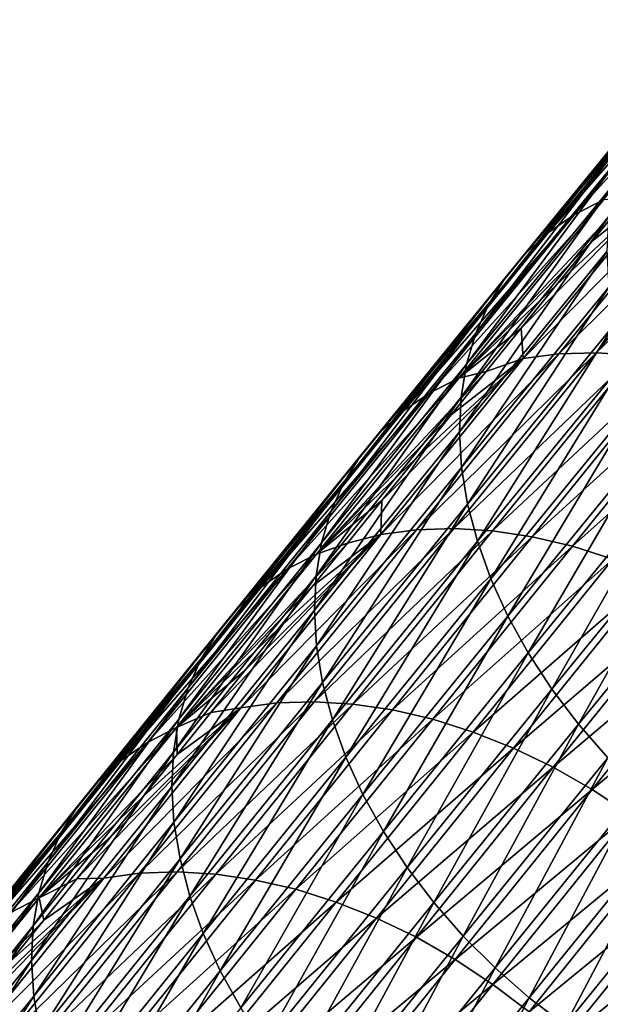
# Model space of a CAD drawing. Header units: millimetres. Extents: x -522 to 188, y -54 to 63.
# Tile 1002 of 1056: x 21.97 to 25.63, y -34.57 to -28.37. Entities that reach past the tile are written whole.
import ezdxf

# ---------------------------------------------------------------- set-up
doc = ezdxf.new("R2010")
doc.units = ezdxf.units.MM
doc.header["$LTSCALE"] = 65.185185
doc.layers.add('39', color=7, linetype='CONTINUOUS')
doc.layers.add('40', color=7, linetype='CONTINUOUS')

msp = doc.modelspace()

# ---------------------------------------------------------------- linework, layer by layer
at = {"layer": '39', "linetype": 'CONTINUOUS'}
for points in [[(26.2761, -29.3497, -33.9051), (25.3649, -30.4719, -32.5386), (26.511, -29.3429, -33.7424), (26.2761, -29.3497, -33.9051)], [(26.511, -29.3429, -33.7424), (25.3649, -30.4719, -32.5386), (25.6001, -30.4647, -32.3764), (26.511, -29.3429, -33.7424)], [(26.511, -29.3429, -33.7424), (25.6001, -30.4647, -32.3764), (26.7539, -29.3585, -33.5928), (26.511, -29.3429, -33.7424)], [(25.3509, -30.0371, -33.5164), (25.129, -30.3106, -33.1834), (26.0515, -29.379, -34.0793), (25.3509, -30.0371, -33.5164)], [(26.0515, -29.379, -34.0793), (25.129, -30.3106, -33.1834), (25.14, -30.5015, -32.7125), (26.0515, -29.379, -34.0793)], [(26.0515, -29.379, -34.0793), (25.14, -30.5015, -32.7125), (26.2761, -29.3497, -33.9051), (26.0515, -29.379, -34.0793)], [(26.2761, -29.3497, -33.9051), (25.14, -30.5015, -32.7125), (25.3649, -30.4719, -32.5386), (26.2761, -29.3497, -33.9051)], [(25.5737, -29.7629, -33.8503), (25.3509, -30.0371, -33.5164), (26.0515, -29.379, -34.0793), (25.5737, -29.7629, -33.8503)], [(25.7973, -29.4878, -34.1852), (25.5737, -29.7629, -33.8503), (26.0515, -29.379, -34.0793), (25.7973, -29.4878, -34.1852)], [(26.7539, -29.3585, -33.5928), (25.6001, -30.4647, -32.3764), (25.8433, -30.4799, -32.2272), (26.7539, -29.3585, -33.5928)], [(25.129, -30.3106, -33.1834), (24.9081, -30.5833, -32.8513), (25.14, -30.5015, -32.7125), (25.129, -30.3106, -33.1834)], [(25.14, -30.5015, -32.7125), (24.2441, -31.6099, -31.3614), (25.3649, -30.4719, -32.5386), (25.14, -30.5015, -32.7125)], [(25.3649, -30.4719, -32.5386), (24.2441, -31.6099, -31.3614), (24.4693, -31.5799, -31.188), (25.3649, -30.4719, -32.5386)], [(25.14, -30.5015, -32.7125), (24.2508, -31.3962, -31.8606), (24.2441, -31.6099, -31.3614), (25.14, -30.5015, -32.7125)], [(24.469, -31.1261, -32.1899), (24.2508, -31.3962, -31.8606), (25.14, -30.5015, -32.7125), (24.469, -31.1261, -32.1899)], [(24.6881, -30.8551, -32.5201), (24.469, -31.1261, -32.1899), (25.14, -30.5015, -32.7125), (24.6881, -30.8551, -32.5201)], [(25.3649, -30.4719, -32.5386), (24.4693, -31.5799, -31.188), (25.6001, -30.4647, -32.3764), (25.3649, -30.4719, -32.5386)], [(25.6001, -30.4647, -32.3764), (24.4693, -31.5799, -31.188), (24.7047, -31.5724, -31.0261), (25.6001, -30.4647, -32.3764)], [(24.9081, -30.5833, -32.8513), (24.6881, -30.8551, -32.5201), (25.14, -30.5015, -32.7125), (24.9081, -30.5833, -32.8513)], [(25.6001, -30.4647, -32.3764), (24.7047, -31.5724, -31.0261), (25.8433, -30.4799, -32.2272), (25.6001, -30.4647, -32.3764)], [(25.8433, -30.4799, -32.2272), (24.7047, -31.5724, -31.0261), (24.9482, -31.5873, -30.8773), (25.8433, -30.4799, -32.2272)], [(25.8433, -30.4799, -32.2272), (24.9482, -31.5873, -30.8773), (26.0925, -30.5175, -32.0924), (25.8433, -30.4799, -32.2272)], [(26.0925, -30.5175, -32.0924), (24.9482, -31.5873, -30.8773), (25.1976, -31.6245, -30.7429), (26.0925, -30.5175, -32.0924)], [(26.0925, -30.5175, -32.0924), (25.1976, -31.6245, -30.7429), (26.3453, -30.5771, -31.9732), (26.0925, -30.5175, -32.0924)], [(26.3453, -30.5771, -31.9732), (25.1976, -31.6245, -30.7429), (25.4507, -31.6838, -30.6241), (26.3453, -30.5771, -31.9732)], [(26.3453, -30.5771, -31.9732), (25.4507, -31.6838, -30.6241), (26.5995, -30.6581, -31.8707), (26.3453, -30.5771, -31.9732)], [(26.5995, -30.6581, -31.8707), (25.4507, -31.6838, -30.6241), (25.7051, -31.7645, -30.522), (26.5995, -30.6581, -31.8707)], [(24.2508, -31.3962, -31.8606), (24.0336, -31.6653, -31.5324), (24.2441, -31.6099, -31.3614), (24.2508, -31.3962, -31.8606)], [(24.4693, -31.5799, -31.188), (23.5895, -32.6715, -29.854), (24.7047, -31.5724, -31.0261), (24.4693, -31.5799, -31.188)], [(24.7047, -31.5724, -31.0261), (23.5895, -32.6715, -29.854), (23.8251, -32.6636, -29.6925), (24.7047, -31.5724, -31.0261)], [(24.7047, -31.5724, -31.0261), (23.8251, -32.6636, -29.6925), (24.9482, -31.5873, -30.8773), (24.7047, -31.5724, -31.0261)], [(23.3876, -32.4666, -30.5536), (23.1742, -32.7316, -30.2294), (24.2441, -31.6099, -31.3614), (23.3876, -32.4666, -30.5536)], [(24.2441, -31.6099, -31.3614), (23.1742, -32.7316, -30.2294), (23.364, -32.7019, -30.027), (24.2441, -31.6099, -31.3614)], [(24.2441, -31.6099, -31.3614), (23.364, -32.7019, -30.027), (24.4693, -31.5799, -31.188), (24.2441, -31.6099, -31.3614)], [(24.4693, -31.5799, -31.188), (23.364, -32.7019, -30.027), (23.5895, -32.6715, -29.854), (24.4693, -31.5799, -31.188)], [(23.602, -32.2005, -30.8788), (23.3876, -32.4666, -30.5536), (24.2441, -31.6099, -31.3614), (23.602, -32.2005, -30.8788)], [(23.8173, -31.9334, -31.2051), (23.602, -32.2005, -30.8788), (24.2441, -31.6099, -31.3614), (23.8173, -31.9334, -31.2051)], [(24.0336, -31.6653, -31.5324), (23.8173, -31.9334, -31.2051), (24.2441, -31.6099, -31.3614), (24.0336, -31.6653, -31.5324)], [(24.9482, -31.5873, -30.8773), (23.8251, -32.6636, -29.6925), (24.0689, -32.6782, -29.5441), (24.9482, -31.5873, -30.8773)], [(24.9482, -31.5873, -30.8773), (24.0689, -32.6782, -29.5441), (25.1976, -31.6245, -30.7429), (24.9482, -31.5873, -30.8773)], [(25.1976, -31.6245, -30.7429), (24.0689, -32.6782, -29.5441), (24.3186, -32.7151, -29.4101), (25.1976, -31.6245, -30.7429)], [(25.1976, -31.6245, -30.7429), (24.3186, -32.7151, -29.4101), (25.4507, -31.6838, -30.6241), (25.1976, -31.6245, -30.7429)], [(25.4507, -31.6838, -30.6241), (24.3186, -32.7151, -29.4101), (24.5719, -32.774, -29.2916), (25.4507, -31.6838, -30.6241)], [(25.4507, -31.6838, -30.6241), (24.5719, -32.774, -29.2916), (25.7051, -31.7645, -30.522), (25.4507, -31.6838, -30.6241)], [(25.7051, -31.7645, -30.522), (24.5719, -32.774, -29.2916), (24.8266, -32.8545, -29.1899), (25.7051, -31.7645, -30.522)], [(25.7051, -31.7645, -30.522), (24.8266, -32.8545, -29.1899), (25.9586, -31.8659, -30.4376), (25.7051, -31.7645, -30.522)], [(25.9586, -31.8659, -30.4376), (24.8266, -32.8545, -29.1899), (25.0802, -32.9556, -29.1057), (25.9586, -31.8659, -30.4376)], [(25.9586, -31.8659, -30.4376), (25.0802, -32.9556, -29.1057), (26.2088, -31.9871, -30.3715), (25.9586, -31.8659, -30.4376)], [(26.2088, -31.9871, -30.3715), (25.0802, -32.9556, -29.1057), (25.3306, -33.0766, -29.0399), (26.2088, -31.9871, -30.3715)], [(26.2088, -31.9871, -30.3715), (25.3306, -33.0766, -29.0399), (26.4535, -32.1271, -30.3244), (26.2088, -31.9871, -30.3715)], [(26.4535, -32.1271, -30.3244), (25.3306, -33.0766, -29.0399), (25.5755, -33.2164, -28.993), (26.4535, -32.1271, -30.3244)], [(26.4535, -32.1271, -30.3244), (25.5755, -33.2164, -28.993), (26.6904, -32.2844, -30.2967), (26.4535, -32.1271, -30.3244)], [(26.6904, -32.2844, -30.2967), (25.5755, -33.2164, -28.993), (25.8125, -33.3736, -28.9655), (26.6904, -32.2844, -30.2967)], [(23.5895, -32.6715, -29.854), (22.5002, -33.775, -28.7101), (22.7259, -33.7443, -28.5375), (23.5895, -32.6715, -29.854)], [(23.364, -32.7019, -30.027), (22.5002, -33.775, -28.7101), (23.5895, -32.6715, -29.854), (23.364, -32.7019, -30.027)], [(23.5895, -32.6715, -29.854), (22.7259, -33.7443, -28.5375), (23.8251, -32.6636, -29.6925), (23.5895, -32.6715, -29.854)], [(23.8251, -32.6636, -29.6925), (22.7259, -33.7443, -28.5375), (22.9619, -33.7361, -28.3765), (23.8251, -32.6636, -29.6925)], [(23.8251, -32.6636, -29.6925), (22.9619, -33.7361, -28.3765), (24.0689, -32.6782, -29.5441), (23.8251, -32.6636, -29.6925)], [(24.0689, -32.6782, -29.5441), (22.9619, -33.7361, -28.3765), (23.2059, -33.7503, -28.2285), (24.0689, -32.6782, -29.5441)], [(24.0689, -32.6782, -29.5441), (23.2059, -33.7503, -28.2285), (24.3186, -32.7151, -29.4101), (24.0689, -32.6782, -29.5441)], [(22.5398, -33.5197, -29.263), (22.3303, -33.78, -28.9431), (23.364, -32.7019, -30.027), (22.5398, -33.5197, -29.263)], [(23.364, -32.7019, -30.027), (22.3303, -33.78, -28.9431), (22.5002, -33.775, -28.7101), (23.364, -32.7019, -30.027)], [(22.7503, -33.2582, -29.5841), (22.5398, -33.5197, -29.263), (23.364, -32.7019, -30.027), (22.7503, -33.2582, -29.5841)], [(22.9618, -32.9954, -29.9062), (22.7503, -33.2582, -29.5841), (23.364, -32.7019, -30.027), (22.9618, -32.9954, -29.9062)], [(23.1742, -32.7316, -30.2294), (22.9618, -32.9954, -29.9062), (23.364, -32.7019, -30.027), (23.1742, -32.7316, -30.2294)], [(24.3186, -32.7151, -29.4101), (23.2059, -33.7503, -28.2285), (23.4558, -33.7869, -28.0948), (24.3186, -32.7151, -29.4101)], [(24.3186, -32.7151, -29.4101), (23.4558, -33.7869, -28.0948), (24.5719, -32.774, -29.2916), (24.3186, -32.7151, -29.4101)], [(24.5719, -32.774, -29.2916), (23.4558, -33.7869, -28.0948), (23.7093, -33.8456, -27.9766), (24.5719, -32.774, -29.2916)], [(24.5719, -32.774, -29.2916), (23.7093, -33.8456, -27.9766), (24.8266, -32.8545, -29.1899), (24.5719, -32.774, -29.2916)], [(24.8266, -32.8545, -29.1899), (23.7093, -33.8456, -27.9766), (23.9641, -33.9258, -27.8751), (24.8266, -32.8545, -29.1899)], [(24.8266, -32.8545, -29.1899), (23.9641, -33.9258, -27.8751), (25.0802, -32.9556, -29.1057), (24.8266, -32.8545, -29.1899)], [(25.0802, -32.9556, -29.1057), (23.9641, -33.9258, -27.8751), (24.218, -34.0268, -27.7912), (25.0802, -32.9556, -29.1057)], [(25.0802, -32.9556, -29.1057), (24.218, -34.0268, -27.7912), (25.3306, -33.0766, -29.0399), (25.0802, -32.9556, -29.1057)], [(25.3306, -33.0766, -29.0399), (24.218, -34.0268, -27.7912), (24.4685, -34.1476, -27.7255), (25.3306, -33.0766, -29.0399)], [(25.3306, -33.0766, -29.0399), (24.4685, -34.1476, -27.7255), (25.5755, -33.2164, -28.993), (25.3306, -33.0766, -29.0399)], [(25.5755, -33.2164, -28.993), (24.4685, -34.1476, -27.7255), (24.7134, -34.2872, -27.6788), (25.5755, -33.2164, -28.993)], [(25.5755, -33.2164, -28.993), (24.7134, -34.2872, -27.6788), (25.8125, -33.3736, -28.9655), (25.5755, -33.2164, -28.993)], [(25.8125, -33.3736, -28.9655), (24.7134, -34.2872, -27.6788), (24.9505, -34.4443, -27.6514), (25.8125, -33.3736, -28.9655)], [(25.8125, -33.3736, -28.9655), (24.9505, -34.4443, -27.6514), (26.0397, -33.5468, -28.9577), (25.8125, -33.3736, -28.9655)], [(26.0397, -33.5468, -28.9577), (24.9505, -34.4443, -27.6514), (25.1777, -34.6175, -27.6436), (26.0397, -33.5468, -28.9577)], [(26.0397, -33.5468, -28.9577), (25.1777, -34.6175, -27.6436), (26.2548, -33.7346, -28.9695), (26.0397, -33.5468, -28.9577)], [(22.5002, -33.775, -28.7101), (21.653, -34.827, -27.4118), (22.7259, -33.7443, -28.5375), (22.5002, -33.775, -28.7101)], [(22.7259, -33.7443, -28.5375), (21.653, -34.827, -27.4118), (21.879, -34.7959, -27.2397), (22.7259, -33.7443, -28.5375)], [(22.7259, -33.7443, -28.5375), (21.879, -34.7959, -27.2397), (22.9619, -33.7361, -28.3765), (22.7259, -33.7443, -28.5375)], [(22.9619, -33.7361, -28.3765), (21.879, -34.7959, -27.2397), (22.1152, -34.7873, -27.079), (22.9619, -33.7361, -28.3765)], [(22.9619, -33.7361, -28.3765), (22.1152, -34.7873, -27.079), (23.2059, -33.7503, -28.2285), (22.9619, -33.7361, -28.3765)], [(23.2059, -33.7503, -28.2285), (22.1152, -34.7873, -27.079), (22.3595, -34.8013, -26.9314), (23.2059, -33.7503, -28.2285)], [(23.2059, -33.7503, -28.2285), (22.3595, -34.8013, -26.9314), (23.4558, -33.7869, -28.0948), (23.2059, -33.7503, -28.2285)], [(26.2548, -33.7346, -28.9695), (25.1777, -34.6175, -27.6436), (25.3929, -34.8053, -27.6554), (26.2548, -33.7346, -28.9695)], [(26.2548, -33.7346, -28.9695), (25.3929, -34.8053, -27.6554), (26.456, -33.935, -29.0009), (26.2548, -33.7346, -28.9695)], [(21.7077, -34.5533, -27.9898), (21.5021, -34.8084, -27.6743), (22.5002, -33.775, -28.7101), (21.7077, -34.5533, -27.9898)], [(22.5002, -33.775, -28.7101), (21.5021, -34.8084, -27.6743), (21.653, -34.827, -27.4118), (22.5002, -33.775, -28.7101)], [(21.9142, -34.2969, -28.3064), (21.7077, -34.5533, -27.9898), (22.5002, -33.775, -28.7101), (21.9142, -34.2969, -28.3064)], [(22.1217, -34.0391, -28.6242), (21.9142, -34.2969, -28.3064), (22.5002, -33.775, -28.7101), (22.1217, -34.0391, -28.6242)], [(22.3303, -33.78, -28.9431), (22.1217, -34.0391, -28.6242), (22.5002, -33.775, -28.7101), (22.3303, -33.78, -28.9431)], [(23.4558, -33.7869, -28.0948), (22.3595, -34.8013, -26.9314), (22.6096, -34.8376, -26.798), (23.4558, -33.7869, -28.0948)], [(23.4558, -33.7869, -28.0948), (22.6096, -34.8376, -26.798), (23.7093, -33.8456, -27.9766), (23.4558, -33.7869, -28.0948)], [(23.7093, -33.8456, -27.9766), (22.6096, -34.8376, -26.798), (22.8633, -34.8961, -26.6801), (23.7093, -33.8456, -27.9766)], [(23.7093, -33.8456, -27.9766), (22.8633, -34.8961, -26.6801), (23.9641, -33.9258, -27.8751), (23.7093, -33.8456, -27.9766)], [(23.9641, -33.9258, -27.8751), (22.8633, -34.8961, -26.6801), (23.1182, -34.9761, -26.5788), (23.9641, -33.9258, -27.8751)], [(23.9641, -33.9258, -27.8751), (23.1182, -34.9761, -26.5788), (24.218, -34.0268, -27.7912), (23.9641, -33.9258, -27.8751)], [(26.456, -33.935, -29.0009), (25.3929, -34.8053, -27.6554), (25.5941, -35.0058, -27.6868), (26.456, -33.935, -29.0009)], [(26.456, -33.935, -29.0009), (25.5941, -35.0058, -27.6868), (26.6415, -34.1465, -29.0517), (26.456, -33.935, -29.0009)], [(24.218, -34.0268, -27.7912), (23.1182, -34.9761, -26.5788), (23.3721, -35.0769, -26.495), (24.218, -34.0268, -27.7912)], [(24.218, -34.0268, -27.7912), (23.3721, -35.0769, -26.495), (24.4685, -34.1476, -27.7255), (24.218, -34.0268, -27.7912)], [(24.4685, -34.1476, -27.7255), (23.3721, -35.0769, -26.495), (23.6227, -35.1977, -26.4294), (24.4685, -34.1476, -27.7255)], [(24.4685, -34.1476, -27.7255), (23.6227, -35.1977, -26.4294), (24.7134, -34.2872, -27.6788), (24.4685, -34.1476, -27.7255)], [(26.6415, -34.1465, -29.0517), (25.5941, -35.0058, -27.6868), (25.7795, -35.2173, -27.7374), (26.6415, -34.1465, -29.0517)], [(24.7134, -34.2872, -27.6788), (23.6227, -35.1977, -26.4294), (23.8677, -35.3372, -26.3827), (24.7134, -34.2872, -27.6788)], [(24.7134, -34.2872, -27.6788), (23.8677, -35.3372, -26.3827), (24.9505, -34.4443, -27.6514), (24.7134, -34.2872, -27.6788)], [(24.9505, -34.4443, -27.6514), (23.8677, -35.3372, -26.3827), (24.1048, -35.4944, -26.3553), (24.9505, -34.4443, -27.6514)], [(24.9505, -34.4443, -27.6514), (24.1048, -35.4944, -26.3553), (25.1777, -34.6175, -27.6436), (24.9505, -34.4443, -27.6514)]]:
    msp.add_3dface(points, dxfattribs=at)
at = {"layer": '40', "linetype": 'CONTINUOUS'}
for points in [[(25.6473, -29.5008, -34.4496), (26.5743, -28.366, -35.832), (25.4646, -29.5942, -34.6485), (25.6473, -29.5008, -34.4496)], [(25.4646, -29.5942, -34.6485), (26.5743, -28.366, -35.832), (26.3918, -28.4592, -36.0312), (25.4646, -29.5942, -34.6485)], [(26.2269, -28.5726, -36.2351), (25.2995, -29.7079, -34.8522), (26.3918, -28.4592, -36.0312), (26.2269, -28.5726, -36.2351)], [(25.2995, -29.7079, -34.8522), (25.4646, -29.5942, -34.6485), (26.3918, -28.4592, -36.0312), (25.2995, -29.7079, -34.8522)], [(26.2269, -28.5726, -36.2351), (25.1535, -29.8407, -35.0589), (25.2995, -29.7079, -34.8522), (26.2269, -28.5726, -36.2351)], [(26.0811, -28.7053, -36.442), (25.1535, -29.8407, -35.0589), (26.2269, -28.5726, -36.2351), (26.0811, -28.7053, -36.442)], [(25.9556, -28.8559, -36.65), (25.028, -29.9915, -35.2667), (26.0811, -28.7053, -36.442), (25.9556, -28.8559, -36.65)], [(26.0811, -28.7053, -36.442), (25.028, -29.9915, -35.2667), (25.1535, -29.8407, -35.0589), (26.0811, -28.7053, -36.442)], [(25.9556, -28.8559, -36.65), (24.924, -30.1589, -35.4736), (25.028, -29.9915, -35.2667), (25.9556, -28.8559, -36.65)], [(25.8517, -29.0232, -36.8571), (24.924, -30.1589, -35.4736), (25.9556, -28.8559, -36.65), (25.8517, -29.0232, -36.8571)], [(25.7703, -29.2056, -37.0615), (24.8425, -30.3413, -35.6779), (25.8517, -29.0232, -36.8571), (25.7703, -29.2056, -37.0615)], [(25.8517, -29.0232, -36.8571), (24.8425, -30.3413, -35.6779), (24.924, -30.1589, -35.4736), (25.8517, -29.0232, -36.8571)], [(25.7703, -29.2056, -37.0615), (24.7843, -30.5372, -35.8777), (24.8425, -30.3413, -35.6779), (25.7703, -29.2056, -37.0615)], [(25.7121, -29.4014, -37.2613), (24.7843, -30.5372, -35.8777), (25.7703, -29.2056, -37.0615), (25.7121, -29.4014, -37.2613)], [(25.6776, -29.6089, -37.4547), (24.7498, -30.7447, -36.0712), (25.7121, -29.4014, -37.2613), (25.6776, -29.6089, -37.4547)], [(25.7121, -29.4014, -37.2613), (24.7498, -30.7447, -36.0712), (24.7843, -30.5372, -35.8777), (25.7121, -29.4014, -37.2613)], [(24.7354, -30.6239, -33.082), (25.6473, -29.5008, -34.4496), (24.5525, -30.7177, -33.2806), (24.7354, -30.6239, -33.082)], [(24.5525, -30.7177, -33.2806), (25.6473, -29.5008, -34.4496), (25.4646, -29.5942, -34.6485), (24.5525, -30.7177, -33.2806)], [(24.7354, -30.6239, -33.082), (25.7973, -29.4878, -34.1852), (25.6473, -29.5008, -34.4496), (24.7354, -30.6239, -33.082)], [(25.5737, -29.7629, -33.8503), (25.7973, -29.4878, -34.1852), (24.7354, -30.6239, -33.082), (25.5737, -29.7629, -33.8503)], [(25.2995, -29.7079, -34.8522), (24.3872, -30.8316, -33.484), (25.4646, -29.5942, -34.6485), (25.2995, -29.7079, -34.8522)], [(24.3872, -30.8316, -33.484), (24.5525, -30.7177, -33.2806), (25.4646, -29.5942, -34.6485), (24.3872, -30.8316, -33.484)], [(25.6672, -29.8263, -37.64), (24.7395, -30.962, -36.2565), (25.6776, -29.6089, -37.4547), (25.6672, -29.8263, -37.64)], [(25.6776, -29.6089, -37.4547), (24.7395, -30.962, -36.2565), (24.7498, -30.7447, -36.0712), (25.6776, -29.6089, -37.4547)], [(25.1535, -29.8407, -35.0589), (24.241, -30.9646, -33.6904), (25.2995, -29.7079, -34.8522), (25.1535, -29.8407, -35.0589)], [(25.2995, -29.7079, -34.8522), (24.241, -30.9646, -33.6904), (24.3872, -30.8316, -33.484), (25.2995, -29.7079, -34.8522)], [(25.3509, -30.0371, -33.5164), (25.5737, -29.7629, -33.8503), (24.7354, -30.6239, -33.082), (25.3509, -30.0371, -33.5164)], [(25.028, -29.9915, -35.2667), (24.1153, -31.1156, -33.8979), (25.1535, -29.8407, -35.0589), (25.028, -29.9915, -35.2667)], [(25.1535, -29.8407, -35.0589), (24.1153, -31.1156, -33.8979), (24.241, -30.9646, -33.6904), (25.1535, -29.8407, -35.0589)], [(25.6672, -29.8263, -37.64), (24.7533, -31.187, -36.4321), (24.7395, -30.962, -36.2565), (25.6672, -29.8263, -37.64)], [(25.6809, -30.0514, -37.8154), (24.7533, -31.187, -36.4321), (25.6672, -29.8263, -37.64), (25.6809, -30.0514, -37.8154)], [(24.924, -30.1589, -35.4736), (24.0112, -31.2832, -34.1047), (25.028, -29.9915, -35.2667), (24.924, -30.1589, -35.4736)], [(25.028, -29.9915, -35.2667), (24.0112, -31.2832, -34.1047), (24.1153, -31.1156, -33.8979), (25.028, -29.9915, -35.2667)], [(25.129, -30.3106, -33.1834), (25.3509, -30.0371, -33.5164), (24.7354, -30.6239, -33.082), (25.129, -30.3106, -33.1834)], [(25.6809, -30.0514, -37.8154), (24.7912, -31.4178, -36.5963), (24.7533, -31.187, -36.4321), (25.6809, -30.0514, -37.8154)], [(25.7187, -30.2823, -37.9795), (24.7912, -31.4178, -36.5963), (25.6809, -30.0514, -37.8154), (25.7187, -30.2823, -37.9795)], [(24.8425, -30.3413, -35.6779), (23.9296, -31.4658, -34.3088), (24.924, -30.1589, -35.4736), (24.8425, -30.3413, -35.6779)], [(24.924, -30.1589, -35.4736), (23.9296, -31.4658, -34.3088), (24.0112, -31.2832, -34.1047), (24.924, -30.1589, -35.4736)], [(24.9081, -30.5833, -32.8513), (25.129, -30.3106, -33.1834), (24.7354, -30.6239, -33.082), (24.9081, -30.5833, -32.8513)], [(25.7187, -30.2823, -37.9795), (24.8528, -31.6523, -36.7477), (24.7912, -31.4178, -36.5963), (25.7187, -30.2823, -37.9795)], [(25.7801, -30.517, -38.1306), (24.8528, -31.6523, -36.7477), (25.7187, -30.2823, -37.9795), (25.7801, -30.517, -38.1306)], [(24.8425, -30.3413, -35.6779), (23.8713, -31.6617, -34.5085), (23.9296, -31.4658, -34.3088), (24.8425, -30.3413, -35.6779)], [(24.7843, -30.5372, -35.8777), (23.8713, -31.6617, -34.5085), (24.8425, -30.3413, -35.6779), (24.7843, -30.5372, -35.8777)], [(25.7801, -30.517, -38.1306), (24.9375, -31.8882, -36.8848), (24.8528, -31.6523, -36.7477), (25.7801, -30.517, -38.1306)], [(25.8647, -30.7531, -38.2675), (24.9375, -31.8882, -36.8848), (25.7801, -30.517, -38.1306), (25.8647, -30.7531, -38.2675)], [(24.7498, -30.7447, -36.0712), (23.8368, -31.8693, -34.7018), (24.7843, -30.5372, -35.8777), (24.7498, -30.7447, -36.0712)], [(24.7843, -30.5372, -35.8777), (23.8368, -31.8693, -34.7018), (23.8713, -31.6617, -34.5085), (24.7843, -30.5372, -35.8777)], [(23.8389, -31.733, -31.7301), (24.9081, -30.5833, -32.8513), (24.7354, -30.6239, -33.082), (23.8389, -31.733, -31.7301)], [(24.6881, -30.8551, -32.5201), (24.9081, -30.5833, -32.8513), (23.8389, -31.733, -31.7301), (24.6881, -30.8551, -32.5201)], [(23.8389, -31.733, -31.7301), (24.7354, -30.6239, -33.082), (23.6558, -31.827, -31.9283), (23.8389, -31.733, -31.7301)], [(23.6558, -31.827, -31.9283), (24.7354, -30.6239, -33.082), (24.5525, -30.7177, -33.2806), (23.6558, -31.827, -31.9283)], [(23.4903, -31.9413, -32.1314), (23.6558, -31.827, -31.9283), (24.5525, -30.7177, -33.2806), (23.4903, -31.9413, -32.1314)], [(24.3872, -30.8316, -33.484), (23.4903, -31.9413, -32.1314), (24.5525, -30.7177, -33.2806), (24.3872, -30.8316, -33.484)], [(24.7395, -30.962, -36.2565), (23.8264, -32.0866, -34.8871), (24.7498, -30.7447, -36.0712), (24.7395, -30.962, -36.2565)], [(24.7498, -30.7447, -36.0712), (23.8264, -32.0866, -34.8871), (23.8368, -31.8693, -34.7018), (24.7498, -30.7447, -36.0712)], [(25.8647, -30.7531, -38.2675), (25.0447, -32.1236, -37.0064), (24.9375, -31.8882, -36.8848), (25.8647, -30.7531, -38.2675)], [(25.9716, -30.9887, -38.3888), (25.0447, -32.1236, -37.0064), (25.8647, -30.7531, -38.2675), (25.9716, -30.9887, -38.3888)], [(24.241, -30.9646, -33.6904), (23.3439, -32.0746, -32.3374), (24.3872, -30.8316, -33.484), (24.241, -30.9646, -33.6904)], [(24.3872, -30.8316, -33.484), (23.3439, -32.0746, -32.3374), (23.4903, -31.9413, -32.1314), (24.3872, -30.8316, -33.484)], [(24.469, -31.1261, -32.1899), (24.6881, -30.8551, -32.5201), (23.8389, -31.733, -31.7301), (24.469, -31.1261, -32.1899)], [(24.1153, -31.1156, -33.8979), (23.218, -32.2259, -32.5446), (24.241, -30.9646, -33.6904), (24.1153, -31.1156, -33.8979)], [(24.241, -30.9646, -33.6904), (23.218, -32.2259, -32.5446), (23.3439, -32.0746, -32.3374), (24.241, -30.9646, -33.6904)], [(24.7395, -30.962, -36.2565), (23.8403, -32.3117, -35.0627), (23.8264, -32.0866, -34.8871), (24.7395, -30.962, -36.2565)], [(24.7533, -31.187, -36.4321), (23.8403, -32.3117, -35.0627), (24.7395, -30.962, -36.2565), (24.7533, -31.187, -36.4321)], [(25.9716, -30.9887, -38.3888), (25.1732, -32.3562, -37.1115), (25.0447, -32.1236, -37.0064), (25.9716, -30.9887, -38.3888)], [(26.1, -31.2216, -38.4936), (25.1732, -32.3562, -37.1115), (25.9716, -30.9887, -38.3888), (26.1, -31.2216, -38.4936)], [(24.0112, -31.2832, -34.1047), (23.1137, -32.3937, -32.7511), (24.1153, -31.1156, -33.8979), (24.0112, -31.2832, -34.1047)], [(24.1153, -31.1156, -33.8979), (23.1137, -32.3937, -32.7511), (23.218, -32.2259, -32.5446), (24.1153, -31.1156, -33.8979)], [(24.2508, -31.3962, -31.8606), (24.469, -31.1261, -32.1899), (23.8389, -31.733, -31.7301), (24.2508, -31.3962, -31.8606)], [(24.7533, -31.187, -36.4321), (23.8782, -32.5425, -35.2269), (23.8403, -32.3117, -35.0627), (24.7533, -31.187, -36.4321)], [(24.7912, -31.4178, -36.5963), (23.8782, -32.5425, -35.2269), (24.7533, -31.187, -36.4321), (24.7912, -31.4178, -36.5963)], [(26.1, -31.2216, -38.4936), (25.322, -32.5839, -37.199), (25.1732, -32.3562, -37.1115), (26.1, -31.2216, -38.4936)], [(26.2485, -31.4497, -38.5807), (25.322, -32.5839, -37.199), (26.1, -31.2216, -38.4936), (26.2485, -31.4497, -38.5807)], [(23.9296, -31.4658, -34.3088), (23.0319, -32.5765, -32.955), (24.0112, -31.2832, -34.1047), (23.9296, -31.4658, -34.3088)], [(24.0112, -31.2832, -34.1047), (23.0319, -32.5765, -32.955), (23.1137, -32.3937, -32.7511), (24.0112, -31.2832, -34.1047)], [(24.0336, -31.6653, -31.5324), (24.2508, -31.3962, -31.8606), (23.8389, -31.733, -31.7301), (24.0336, -31.6653, -31.5324)], [(24.7912, -31.4178, -36.5963), (23.9398, -32.7768, -35.3784), (23.8782, -32.5425, -35.2269), (24.7912, -31.4178, -36.5963)], [(24.8528, -31.6523, -36.7477), (23.9398, -32.7768, -35.3784), (24.7912, -31.4178, -36.5963), (24.8528, -31.6523, -36.7477)], [(26.2485, -31.4497, -38.5807), (25.4897, -32.8047, -37.2682), (25.322, -32.5839, -37.199), (26.2485, -31.4497, -38.5807)], [(26.416, -31.6708, -38.6495), (25.4897, -32.8047, -37.2682), (26.2485, -31.4497, -38.5807), (26.416, -31.6708, -38.6495)], [(23.8713, -31.6617, -34.5085), (22.9735, -32.7727, -33.1544), (23.9296, -31.4658, -34.3088), (23.8713, -31.6617, -34.5085)], [(23.9296, -31.4658, -34.3088), (22.9735, -32.7727, -33.1544), (23.0319, -32.5765, -32.955), (23.9296, -31.4658, -34.3088)], [(23.8368, -31.8693, -34.7018), (22.9388, -32.9805, -33.3475), (23.8713, -31.6617, -34.5085), (23.8368, -31.8693, -34.7018)], [(23.8713, -31.6617, -34.5085), (22.9388, -32.9805, -33.3475), (22.9735, -32.7727, -33.1544), (23.8713, -31.6617, -34.5085)], [(23.8173, -31.9334, -31.2051), (24.0336, -31.6653, -31.5324), (22.9583, -32.8257, -30.3949), (23.8173, -31.9334, -31.2051)], [(22.9583, -32.8257, -30.3949), (24.0336, -31.6653, -31.5324), (23.8389, -31.733, -31.7301), (22.9583, -32.8257, -30.3949)], [(24.8528, -31.6523, -36.7477), (24.0247, -33.0127, -35.5156), (23.9398, -32.7768, -35.3784), (24.8528, -31.6523, -36.7477)], [(24.9375, -31.8882, -36.8848), (24.0247, -33.0127, -35.5156), (24.8528, -31.6523, -36.7477), (24.9375, -31.8882, -36.8848)], [(26.416, -31.6708, -38.6495), (25.6748, -33.0166, -37.3185), (25.4897, -32.8047, -37.2682), (26.416, -31.6708, -38.6495)], [(22.9583, -32.8257, -30.3949), (23.8389, -31.733, -31.7301), (22.7749, -32.9201, -30.5926), (22.9583, -32.8257, -30.3949)], [(22.7749, -32.9201, -30.5926), (23.8389, -31.733, -31.7301), (23.6558, -31.827, -31.9283), (22.7749, -32.9201, -30.5926)], [(22.6091, -33.0347, -30.7952), (22.7749, -32.9201, -30.5926), (23.6558, -31.827, -31.9283), (22.6091, -33.0347, -30.7952)], [(23.4903, -31.9413, -32.1314), (22.6091, -33.0347, -30.7952), (23.6558, -31.827, -31.9283), (23.4903, -31.9413, -32.1314)], [(23.8264, -32.0866, -34.8871), (22.9283, -33.1979, -33.5326), (23.8368, -31.8693, -34.7018), (23.8264, -32.0866, -34.8871)], [(23.8368, -31.8693, -34.7018), (22.9283, -33.1979, -33.5326), (22.9388, -32.9805, -33.3475), (23.8368, -31.8693, -34.7018)], [(24.9375, -31.8882, -36.8848), (24.1319, -33.2479, -35.6374), (24.0247, -33.0127, -35.5156), (24.9375, -31.8882, -36.8848)], [(25.0447, -32.1236, -37.0064), (24.1319, -33.2479, -35.6374), (24.9375, -31.8882, -36.8848), (25.0447, -32.1236, -37.0064)], [(23.3439, -32.0746, -32.3374), (22.4624, -33.1684, -31.0009), (23.4903, -31.9413, -32.1314), (23.3439, -32.0746, -32.3374)], [(23.4903, -31.9413, -32.1314), (22.4624, -33.1684, -31.0009), (22.6091, -33.0347, -30.7952), (23.4903, -31.9413, -32.1314)], [(23.602, -32.2005, -30.8788), (23.8173, -31.9334, -31.2051), (22.9583, -32.8257, -30.3949), (23.602, -32.2005, -30.8788)], [(23.218, -32.2259, -32.5446), (22.3363, -33.32, -31.2077), (23.3439, -32.0746, -32.3374), (23.218, -32.2259, -32.5446)], [(23.3439, -32.0746, -32.3374), (22.3363, -33.32, -31.2077), (22.4624, -33.1684, -31.0009), (23.3439, -32.0746, -32.3374)], [(23.8264, -32.0866, -34.8871), (22.9421, -33.4231, -33.7081), (22.9283, -33.1979, -33.5326), (23.8264, -32.0866, -34.8871)], [(23.8403, -32.3117, -35.0627), (22.9421, -33.4231, -33.7081), (23.8264, -32.0866, -34.8871), (23.8403, -32.3117, -35.0627)], [(25.0447, -32.1236, -37.0064), (24.2606, -33.4804, -35.7427), (24.1319, -33.2479, -35.6374), (25.0447, -32.1236, -37.0064)], [(25.1732, -32.3562, -37.1115), (24.2606, -33.4804, -35.7427), (25.0447, -32.1236, -37.0064), (25.1732, -32.3562, -37.1115)], [(23.1137, -32.3937, -32.7511), (22.2317, -33.4881, -31.4138), (23.218, -32.2259, -32.5446), (23.1137, -32.3937, -32.7511)], [(23.218, -32.2259, -32.5446), (22.2317, -33.4881, -31.4138), (22.3363, -33.32, -31.2077), (23.218, -32.2259, -32.5446)], [(23.3876, -32.4666, -30.5536), (23.602, -32.2005, -30.8788), (22.9583, -32.8257, -30.3949), (23.3876, -32.4666, -30.5536)], [(23.8403, -32.3117, -35.0627), (22.98, -33.6539, -33.8722), (22.9421, -33.4231, -33.7081), (23.8403, -32.3117, -35.0627)], [(23.8782, -32.5425, -35.2269), (22.98, -33.6539, -33.8722), (23.8403, -32.3117, -35.0627), (23.8782, -32.5425, -35.2269)], [(25.1732, -32.3562, -37.1115), (24.4096, -33.7079, -35.8304), (24.2606, -33.4804, -35.7427), (25.1732, -32.3562, -37.1115)], [(25.322, -32.5839, -37.199), (24.4096, -33.7079, -35.8304), (25.1732, -32.3562, -37.1115), (25.322, -32.5839, -37.199)], [(23.0319, -32.5765, -32.955), (22.1497, -33.6713, -31.6172), (23.1137, -32.3937, -32.7511), (23.0319, -32.5765, -32.955)], [(23.1137, -32.3937, -32.7511), (22.1497, -33.6713, -31.6172), (22.2317, -33.4881, -31.4138), (23.1137, -32.3937, -32.7511)], [(23.1742, -32.7316, -30.2294), (23.3876, -32.4666, -30.5536), (22.9583, -32.8257, -30.3949), (23.1742, -32.7316, -30.2294)], [(23.8782, -32.5425, -35.2269), (23.0416, -33.8884, -34.0236), (22.98, -33.6539, -33.8722), (23.8782, -32.5425, -35.2269)], [(23.9398, -32.7768, -35.3784), (23.0416, -33.8884, -34.0236), (23.8782, -32.5425, -35.2269), (23.9398, -32.7768, -35.3784)], [(22.9735, -32.7727, -33.1544), (22.0911, -33.8677, -31.8163), (23.0319, -32.5765, -32.955), (22.9735, -32.7727, -33.1544)], [(23.0319, -32.5765, -32.955), (22.0911, -33.8677, -31.8163), (22.1497, -33.6713, -31.6172), (23.0319, -32.5765, -32.955)], [(25.322, -32.5839, -37.199), (24.5775, -33.9285, -35.8999), (24.4096, -33.7079, -35.8304), (25.322, -32.5839, -37.199)], [(25.4897, -32.8047, -37.2682), (24.5775, -33.9285, -35.8999), (25.322, -32.5839, -37.199), (25.4897, -32.8047, -37.2682)], [(22.9618, -32.9954, -29.9062), (23.1742, -32.7316, -30.2294), (22.9583, -32.8257, -30.3949), (22.9618, -32.9954, -29.9062)], [(22.9388, -32.9805, -33.3475), (22.0562, -34.0758, -32.0091), (22.9735, -32.7727, -33.1544), (22.9388, -32.9805, -33.3475)], [(22.9735, -32.7727, -33.1544), (22.0562, -34.0758, -32.0091), (22.0911, -33.8677, -31.8163), (22.9735, -32.7727, -33.1544)], [(23.9398, -32.7768, -35.3784), (23.1264, -34.1243, -34.1608), (23.0416, -33.8884, -34.0236), (23.9398, -32.7768, -35.3784)], [(24.0247, -33.0127, -35.5156), (23.1264, -34.1243, -34.1608), (23.9398, -32.7768, -35.3784), (24.0247, -33.0127, -35.5156)], [(25.4897, -32.8047, -37.2682), (24.7628, -34.1401, -35.9504), (24.5775, -33.9285, -35.8999), (25.4897, -32.8047, -37.2682)], [(25.6748, -33.0166, -37.3185), (24.7628, -34.1401, -35.9504), (25.4897, -32.8047, -37.2682), (25.6748, -33.0166, -37.3185)], [(22.0939, -33.8996, -29.0771), (22.9583, -32.8257, -30.3949), (21.9102, -33.9944, -29.2744), (22.0939, -33.8996, -29.0771)], [(21.9102, -33.9944, -29.2744), (22.9583, -32.8257, -30.3949), (22.7749, -32.9201, -30.5926), (21.9102, -33.9944, -29.2744)], [(22.0939, -33.8996, -29.0771), (22.9618, -32.9954, -29.9062), (22.9583, -32.8257, -30.3949), (22.0939, -33.8996, -29.0771)], [(22.6091, -33.0347, -30.7952), (21.7441, -34.1094, -29.4765), (22.7749, -32.9201, -30.5926), (22.6091, -33.0347, -30.7952)], [(21.7441, -34.1094, -29.4765), (21.9102, -33.9944, -29.2744), (22.7749, -32.9201, -30.5926), (21.7441, -34.1094, -29.4765)], [(22.9283, -33.1979, -33.5326), (22.0456, -34.2935, -32.1939), (22.9388, -32.9805, -33.3475), (22.9283, -33.1979, -33.5326)], [(22.9388, -32.9805, -33.3475), (22.0456, -34.2935, -32.1939), (22.0562, -34.0758, -32.0091), (22.9388, -32.9805, -33.3475)], [(22.7503, -33.2582, -29.5841), (22.9618, -32.9954, -29.9062), (22.0939, -33.8996, -29.0771), (22.7503, -33.2582, -29.5841)], [(22.4624, -33.1684, -31.0009), (21.5971, -34.2435, -29.6817), (22.6091, -33.0347, -30.7952), (22.4624, -33.1684, -31.0009)], [(22.6091, -33.0347, -30.7952), (21.5971, -34.2435, -29.6817), (21.7441, -34.1094, -29.4765), (22.6091, -33.0347, -30.7952)], [(24.0247, -33.0127, -35.5156), (23.2337, -34.3595, -34.2826), (23.1264, -34.1243, -34.1608), (24.0247, -33.0127, -35.5156)], [(24.1319, -33.2479, -35.6374), (23.2337, -34.3595, -34.2826), (24.0247, -33.0127, -35.5156), (24.1319, -33.2479, -35.6374)], [(25.6748, -33.0166, -37.3185), (24.9638, -34.3409, -35.9816), (24.7628, -34.1401, -35.9504), (25.6748, -33.0166, -37.3185)], [(25.8756, -33.2176, -37.3493), (24.9638, -34.3409, -35.9816), (25.6748, -33.0166, -37.3185), (25.8756, -33.2176, -37.3493)], [(22.3363, -33.32, -31.2077), (21.4706, -34.3956, -29.888), (22.4624, -33.1684, -31.0009), (22.3363, -33.32, -31.2077)], [(22.4624, -33.1684, -31.0009), (21.4706, -34.3956, -29.888), (21.5971, -34.2435, -29.6817), (22.4624, -33.1684, -31.0009)], [(22.9283, -33.1979, -33.5326), (22.0592, -34.5189, -32.3691), (22.0456, -34.2935, -32.1939), (22.9283, -33.1979, -33.5326)], [(22.9421, -33.4231, -33.7081), (22.0592, -34.5189, -32.3691), (22.9283, -33.1979, -33.5326), (22.9421, -33.4231, -33.7081)], [(24.1319, -33.2479, -35.6374), (23.3625, -34.5918, -34.3879), (23.2337, -34.3595, -34.2826), (24.1319, -33.2479, -35.6374)], [(24.2606, -33.4804, -35.7427), (23.3625, -34.5918, -34.3879), (24.1319, -33.2479, -35.6374), (24.2606, -33.4804, -35.7427)], [(25.8756, -33.2176, -37.3493), (25.1787, -34.5289, -35.9931), (24.9638, -34.3409, -35.9816), (25.8756, -33.2176, -37.3493)], [(26.0903, -33.406, -37.3604), (25.1787, -34.5289, -35.9931), (25.8756, -33.2176, -37.3493), (26.0903, -33.406, -37.3604)], [(22.5398, -33.5197, -29.263), (22.7503, -33.2582, -29.5841), (22.0939, -33.8996, -29.0771), (22.5398, -33.5197, -29.263)], [(22.2317, -33.4881, -31.4138), (21.3657, -34.5641, -30.0935), (22.3363, -33.32, -31.2077), (22.2317, -33.4881, -31.4138)], [(22.3363, -33.32, -31.2077), (21.3657, -34.5641, -30.0935), (21.4706, -34.3956, -29.888), (22.3363, -33.32, -31.2077)], [(22.9421, -33.4231, -33.7081), (22.0969, -34.7499, -32.533), (22.0592, -34.5189, -32.3691), (22.9421, -33.4231, -33.7081)], [(22.98, -33.6539, -33.8722), (22.0969, -34.7499, -32.533), (22.9421, -33.4231, -33.7081), (22.98, -33.6539, -33.8722)], [(26.0903, -33.406, -37.3604), (25.4055, -34.7025, -35.9848), (25.1787, -34.5289, -35.9931), (26.0903, -33.406, -37.3604)], [(26.3168, -33.5799, -37.3518), (25.4055, -34.7025, -35.9848), (26.0903, -33.406, -37.3604), (26.3168, -33.5799, -37.3518)], [(22.2317, -33.4881, -31.4138), (21.2834, -34.7477, -30.2965), (21.3657, -34.5641, -30.0935), (22.2317, -33.4881, -31.4138)], [(22.1497, -33.6713, -31.6172), (21.2834, -34.7477, -30.2965), (22.2317, -33.4881, -31.4138), (22.1497, -33.6713, -31.6172)], [(24.2606, -33.4804, -35.7427), (23.5115, -34.8193, -34.4758), (23.3625, -34.5918, -34.3879), (24.2606, -33.4804, -35.7427)], [(24.4096, -33.7079, -35.8304), (23.5115, -34.8193, -34.4758), (24.2606, -33.4804, -35.7427), (24.4096, -33.7079, -35.8304)], [(22.3303, -33.78, -28.9431), (22.5398, -33.5197, -29.263), (22.0939, -33.8996, -29.0771), (22.3303, -33.78, -28.9431)], [(26.3168, -33.5799, -37.3518), (25.6422, -34.8601, -35.9568), (25.4055, -34.7025, -35.9848), (26.3168, -33.5799, -37.3518)], [(22.0911, -33.8677, -31.8163), (21.2245, -34.9445, -30.4951), (22.1497, -33.6713, -31.6172), (22.0911, -33.8677, -31.8163)], [(22.1497, -33.6713, -31.6172), (21.2245, -34.9445, -30.4951), (21.2834, -34.7477, -30.2965), (22.1497, -33.6713, -31.6172)], [(22.98, -33.6539, -33.8722), (22.1584, -34.9845, -32.6841), (22.0969, -34.7499, -32.533), (22.98, -33.6539, -33.8722)], [(23.0416, -33.8884, -34.0236), (22.1584, -34.9845, -32.6841), (22.98, -33.6539, -33.8722), (23.0416, -33.8884, -34.0236)], [(24.4096, -33.7079, -35.8304), (23.6795, -35.0398, -34.5454), (23.5115, -34.8193, -34.4758), (24.4096, -33.7079, -35.8304)], [(24.5775, -33.9285, -35.8999), (23.6795, -35.0398, -34.5454), (24.4096, -33.7079, -35.8304), (24.5775, -33.9285, -35.8999)], [(22.1217, -34.0391, -28.6242), (22.3303, -33.78, -28.9431), (22.0939, -33.8996, -29.0771), (22.1217, -34.0391, -28.6242)], [(22.0562, -34.0758, -32.0091), (21.1894, -35.1529, -30.6875), (22.0911, -33.8677, -31.8163), (22.0562, -34.0758, -32.0091)], [(22.0911, -33.8677, -31.8163), (21.1894, -35.1529, -30.6875), (21.2245, -34.9445, -30.4951), (22.0911, -33.8677, -31.8163)], [(21.2461, -34.9524, -27.7779), (22.0939, -33.8996, -29.0771), (21.062, -35.0477, -27.9746), (21.2461, -34.9524, -27.7779)], [(21.062, -35.0477, -27.9746), (22.0939, -33.8996, -29.0771), (21.9102, -33.9944, -29.2744), (21.062, -35.0477, -27.9746)], [(21.2461, -34.9524, -27.7779), (22.1217, -34.0391, -28.6242), (22.0939, -33.8996, -29.0771), (21.2461, -34.9524, -27.7779)], [(23.0416, -33.8884, -34.0236), (22.2432, -35.2205, -32.8212), (22.1584, -34.9845, -32.6841), (23.0416, -33.8884, -34.0236)], [(23.1264, -34.1243, -34.1608), (22.2432, -35.2205, -32.8212), (23.0416, -33.8884, -34.0236), (23.1264, -34.1243, -34.1608)], [(24.5775, -33.9285, -35.8999), (23.8649, -35.2512, -34.5961), (23.6795, -35.0398, -34.5454), (24.5775, -33.9285, -35.8999)], [(24.7628, -34.1401, -35.9504), (23.8649, -35.2512, -34.5961), (24.5775, -33.9285, -35.8999), (24.7628, -34.1401, -35.9504)], [(21.9142, -34.2969, -28.3064), (22.1217, -34.0391, -28.6242), (21.2461, -34.9524, -27.7779), (21.9142, -34.2969, -28.3064)], [(22.0456, -34.2935, -32.1939), (21.1784, -35.371, -30.8719), (22.0562, -34.0758, -32.0091), (22.0456, -34.2935, -32.1939)], [(22.0562, -34.0758, -32.0091), (21.1784, -35.371, -30.8719), (21.1894, -35.1529, -30.6875), (22.0562, -34.0758, -32.0091)], [(23.1264, -34.1243, -34.1608), (22.3504, -35.4558, -32.9429), (22.2432, -35.2205, -32.8212), (23.1264, -34.1243, -34.1608)], [(23.2337, -34.3595, -34.2826), (22.3504, -35.4558, -32.9429), (23.1264, -34.1243, -34.1608), (23.2337, -34.3595, -34.2826)], [(24.7628, -34.1401, -35.9504), (24.0661, -35.4518, -34.6274), (23.8649, -35.2512, -34.5961), (24.7628, -34.1401, -35.9504)], [(24.9638, -34.3409, -35.9816), (24.0661, -35.4518, -34.6274), (24.7628, -34.1401, -35.9504), (24.9638, -34.3409, -35.9816)], [(22.0456, -34.2935, -32.1939), (21.1918, -35.5967, -31.0466), (21.1784, -35.371, -30.8719), (22.0456, -34.2935, -32.1939)], [(22.0592, -34.5189, -32.3691), (21.1918, -35.5967, -31.0466), (22.0456, -34.2935, -32.1939), (22.0592, -34.5189, -32.3691)], [(23.2337, -34.3595, -34.2826), (22.4791, -35.6883, -33.0481), (22.3504, -35.4558, -32.9429), (23.2337, -34.3595, -34.2826)], [(23.3625, -34.5918, -34.3879), (22.4791, -35.6883, -33.0481), (23.2337, -34.3595, -34.2826), (23.3625, -34.5918, -34.3879)], [(24.9638, -34.3409, -35.9816), (24.2811, -35.6396, -34.6391), (24.0661, -35.4518, -34.6274), (24.9638, -34.3409, -35.9816)], [(25.1787, -34.5289, -35.9931), (24.2811, -35.6396, -34.6391), (24.9638, -34.3409, -35.9816), (25.1787, -34.5289, -35.9931)], [(22.0592, -34.5189, -32.3691), (21.2293, -35.8281, -31.2101), (21.1918, -35.5967, -31.0466), (22.0592, -34.5189, -32.3691)], [(22.0969, -34.7499, -32.533), (21.2293, -35.8281, -31.2101), (22.0592, -34.5189, -32.3691), (22.0969, -34.7499, -32.533)], [(25.1787, -34.5289, -35.9931), (24.5082, -35.813, -34.6311), (24.2811, -35.6396, -34.6391), (25.1787, -34.5289, -35.9931)], [(25.4055, -34.7025, -35.9848), (24.5082, -35.813, -34.6311), (25.1787, -34.5289, -35.9931), (25.4055, -34.7025, -35.9848)]]:
    msp.add_3dface(points, dxfattribs=at)

doc.saveas('drawing.dxf')
